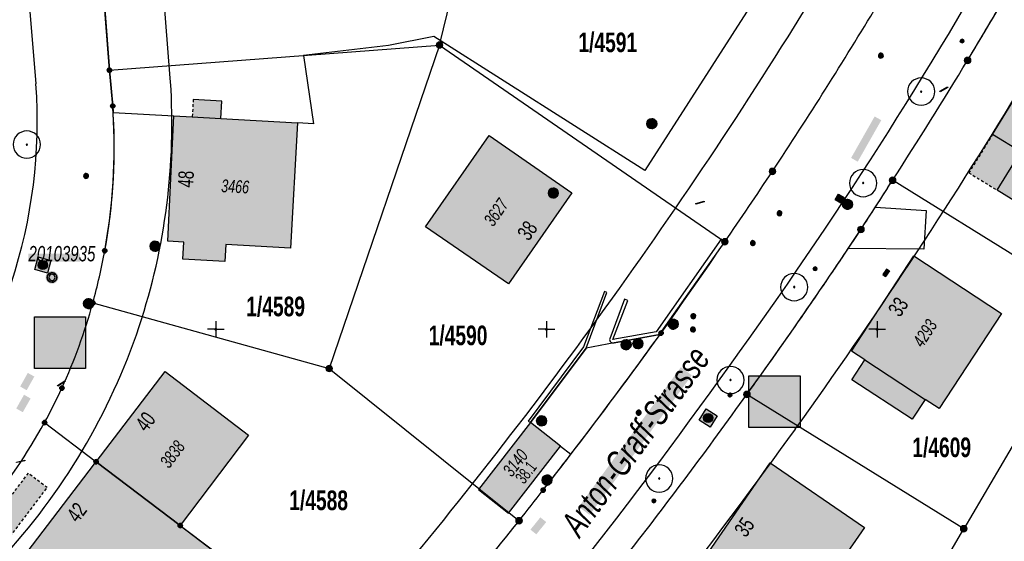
# Model space of a CAD drawing. Header units: metres. Extents: x 2695560 to 2696939, y 1260491 to 1262050.
# Tile 846 of 1005: x 2696061 to 2696136, y 1261609 to 1261648. Entities that reach past the tile are written whole.
import ezdxf

# ---------------------------------------------------------------- set-up
doc = ezdxf.new("R2010")
doc.units = ezdxf.units.M
doc.linetypes.add('AUSGEZOGEN', pattern=[0])
doc.linetypes.add('VERDECKT2_S2', pattern=[0.36, 0.2, -0.16])
for name, color, linetype in [('XR$1$AV_Flächen (EO)', 7, 'AUSGEZOGEN'), ('XR$1$AV_Gebäudeflächen (BB)', 7, 'AUSGEZOGEN'), ('XR$1$AV_Gebäudeflächen (EO)', 7, 'AUSGEZOGEN'), ('XR$1$AV_Gebäudeflächen ut.', 7, 'AUSGEZOGEN'), ('XR$1$AV_Grenzpunkte', 7, 'AUSGEZOGEN'), ('XR$1$AV_Grundstück-Nr.', 7, 'AUSGEZOGEN'), ('XR$1$AV_Haus-Nr.', 7, 'AUSGEZOGEN'), ('XR$1$AV_Koordinatennetzpunkte', 7, 'AUSGEZOGEN'), ('XR$1$AV_Lagefixpunkt-Nr.', 7, 'AUSGEZOGEN'), ('XR$1$AV_Lagefixpunkte', 7, 'AUSGEZOGEN'), ('XR$1$AV_Linien (BB)', 7, 'AUSGEZOGEN'), ('XR$1$AV_Linien (EO)', 7, 'AUSGEZOGEN'), ('XR$1$AV_Strassennamen', 7, 'AUSGEZOGEN'), ('XR$1$AV_Versicherung-Nr.', 7, 'AUSGEZOGEN'), ('XR$1$AW_LK_Einlaufschacht alt', 24, 'AUSGEZOGEN'), ('XR$1$AW_LK_Schachtdeckel', 24, 'AUSGEZOGEN'), ('XR$1$EW_LK_Knoten', 1, 'AUSGEZOGEN'), ('XR$1$GA_LK_Absperrarmatur', 32, 'AUSGEZOGEN'), ('XR$1$GA_LK_Rohrleitungsteil', 32, 'AUSGEZOGEN'), ('XR$1$GR_Baum', 94, 'AUSGEZOGEN'), ('XR$1$Liegenschaftsgrenzen', 7, 'AUSGEZOGEN'), ('XR$1$PFAV', 255, 'AUSGEZOGEN'), ('XR$1$PFAW', 255, 'AUSGEZOGEN'), ('XR$1$PFEW', 255, 'AUSGEZOGEN'), ('XR$1$PFGA', 255, 'AUSGEZOGEN'), ('XR$1$PFWA', 255, 'AUSGEZOGEN'), ('XR$1$RAEW', 8, 'AUSGEZOGEN'), ('XR$1$RP_Abstandslinie', 7, 'AUSGEZOGEN'), ('XR$1$WA_LK_Absperrarmatur', 171, 'AUSGEZOGEN'), ('XR$1$WA_LK_Hydrant', 171, 'AUSGEZOGEN'), ('XR$1$WA_LK_Rohrleitungsteil', 171, 'AUSGEZOGEN')]:
    doc.layers.add(name, color=color, linetype=linetype)
doc.styles.add('ARIAL', font='arial.ttf')

# ---------------------------------------------------------------- blocks, each defined once
blk = doc.blocks.new('COMPLEXOBJECT_283')
at = {"layer": 'XR$1$AV_Linien (BB)', "color": 7, "linetype": 'AUSGEZOGEN', "transparency": 33554687}
for centre, radius, start, end in [((5740.19, 11893.531), 456.142, 322.02357, 322.45288), ((5794.313, 11850.586), 387.053, 321.66818, 322.10468), ((5802.637, 11846.636), 378.08, 319.55113, 321.35534)]:
    blk.add_arc(centre, radius, start, end, dxfattribs=at)
blk = doc.blocks.new('COMPLEXOBJECT_294')
at = {"layer": 'XR$1$AV_Linien (BB)', "color": 7, "linetype": 'AUSGEZOGEN', "transparency": 33554687}
for centre, radius, start, end in [((6024.34, 11638.743), 42.984, 349.54052, 3.54485), ((6024.097, 11638.578), 43.194, 344.45143, 349.81437), ((6024.152, 11638.455), 43.108, 335.47279, 344.58957), ((6023.991, 11638.691), 43.352, 331.41706, 335.27735), ((6024.373, 11638.746), 43.043, 320.40214, 331.10983)]:
    blk.add_arc(centre, radius, start, end, dxfattribs=at)
blk = doc.blocks.new('COMPLEXOBJECT_317')
at = {"layer": 'XR$1$AV_Linien (BB)', "color": 7, "linetype": 'AUSGEZOGEN', "transparency": 33554687}
blk.add_line((6102.35, 11603.252), (6102.46, 11603.39), dxfattribs=at)
for centre, radius, start, end in [((5801.579, 11846.06), 386.515, 324.22101, 326.21046), ((5804.983, 11842.491), 381.668, 322.0851, 324.35686), ((5811.857, 11837.946), 373.452, 321.0918, 321.98722)]:
    blk.add_arc(centre, radius, start, end, dxfattribs=at)
blk = doc.blocks.new('COMPLEXOBJECT_318')
at = {"layer": 'XR$1$AV_Linien (BB)', "color": 7, "linetype": 'AUSGEZOGEN', "transparency": 33554687}
blk.add_line((6122.806, 11631.102), (6123.77, 11632.55), dxfattribs=at)
blk.add_arc((5890.129, 11784.834), 278.888, 326.90428, 327.31628, dxfattribs=at)
blk = doc.blocks.new('COMPLEXOBJECT_319')
at = {"layer": 'XR$1$AV_Linien (BB)', "color": 7, "linetype": 'AUSGEZOGEN', "transparency": 33554687}
for centre, radius, start, end in [((5797.246, 11847.549), 390.946, 328.85174, 329.71045), ((5800.881, 11846.143), 387.108, 327.16954, 328.75151), ((5784.352, 11853.251), 404.862, 327.25053, 327.59247)]:
    blk.add_arc(centre, radius, start, end, dxfattribs=at)
blk = doc.blocks.new('COMPLEXOBJECT_321')
at = {"layer": 'XR$1$AV_Linien (BB)', "color": 7, "linetype": 'AUSGEZOGEN', "transparency": 33554687}
for points in [[(6096.719, 11666.884), (6096.954, 11666.826), (6097.94, 11670.8), (6113.486, 11661.633), (6113.655, 11661.004), (6115.038, 11655.823)], [(6116.623, 11654.26), (6117.954, 11653.408), (6115.802, 11650.048), (6107.446, 11637.001), (6091.483, 11647.129), (6088.054, 11646.443), (6081.628, 11645.7), (6082.398, 11640.537), (6081.177, 11640.611)]]:
    blk.add_lwpolyline(points, dxfattribs=at)
blk.add_arc((6119.54, 11658.803), 5.399, 213.50376, 237.29706, dxfattribs=at)
blk = doc.blocks.new('COMPLEXOBJECT_379')
at = {"layer": 'XR$1$AV_Linien (BB)', "color": 7, "linetype": 'AUSGEZOGEN', "transparency": 33554687}
blk.add_line((6108.583, 11624.613), (6108.66, 11624.72), dxfattribs=at)
for centre, radius, start, end in [((5804.21, 11843.212), 374.748, 326.60356, 328.86924), ((5801.045, 11846.92), 379.434, 325.42912, 326.39911), ((5803.387, 11843.102), 375.343, 324.42133, 325.70617)]:
    blk.add_arc(centre, radius, start, end, dxfattribs=at)
blk = doc.blocks.new('COMPLEXOBJECT_563')
at = {"layer": 'XR$1$AV_Linien (BB)', "color": 7, "linetype": 'AUSGEZOGEN', "transparency": 33554687}
blk.add_lwpolyline([(6059.334, 11668.835), (6060.92, 11649.333), (6061.407, 11643.547)], dxfattribs=at)
for centre, radius, start, end in [((5836.612, 11823.279), 342.446, 323.84843, 330.57121), ((6022.702, 11640.712), 38.809, 319.22971, 4.18855), ((5826.449, 11825.66), 352.08, 317.68782, 324.51126)]:
    blk.add_arc(centre, radius, start, end, dxfattribs=at)
blk = doc.blocks.new('COMPLEXOBJECT_903')
at = {"layer": 'XR$1$AV_Flächen (EO)', "color": 7, "linetype": 'AUSGEZOGEN', "transparency": 33554687}
blk.add_lwpolyline([(6105.11, 11623.99), (6108.554, 11624.608), (6113.48, 11631.62), (6113.21, 11631.81), (6108.297, 11624.816), (6105.021, 11624.228), (6106.141, 11627.179), (6105.907, 11627.268), (6104.776, 11624.287)], dxfattribs=at)
blk.add_arc((6105.027, 11624.232), 0.256, 167.72381, 288.98782, dxfattribs=at)
blk = doc.blocks.new('COMPLEXOBJECT_1173')
at = {"layer": 'XR$1$Liegenschaftsgrenzen', "color": 7, "linetype": 'AUSGEZOGEN', "transparency": 33554687}
for centre, radius, start, end in [((5804.983, 11842.491), 381.668, 322.0851, 324.35686), ((5811.857, 11837.946), 373.452, 321.0918, 321.98722)]:
    blk.add_arc(centre, radius, start, end, dxfattribs=at)
blk = doc.blocks.new('COMPLEXOBJECT_1184')
at = {"layer": 'XR$1$Liegenschaftsgrenzen', "color": 7, "linetype": 'AUSGEZOGEN', "transparency": 33554687}
for centre, radius, start, end in [((5800.787, 11845.662), 386.94, 328.81954, 330.05427), ((5800.881, 11846.143), 387.108, 327.16954, 328.75151)]:
    blk.add_arc(centre, radius, start, end, dxfattribs=at)
blk = doc.blocks.new('COMPLEXOBJECT_1185')
at = {"layer": 'XR$1$Liegenschaftsgrenzen', "color": 7, "linetype": 'AUSGEZOGEN', "transparency": 33554687}
for centre, radius, start, end in [((5802.135, 11841.82), 383.723, 326.95024, 327.61045), ((5802.864, 11845.165), 384.949, 324.21725, 326.47371)]:
    blk.add_arc(centre, radius, start, end, dxfattribs=at)
blk = doc.blocks.new('COMPLEXOBJECT_1337')
at = {"layer": 'XR$1$Liegenschaftsgrenzen', "color": 7, "linetype": 'AUSGEZOGEN', "transparency": 33554687}
blk.add_line((6054.66, 11608.1), (6057.54, 11611.31), dxfattribs=at)
blk.add_arc((6024.373, 11638.746), 43.043, 320.40214, 331.10983, dxfattribs=at)
blk = doc.blocks.new('COMPLEXOBJECT_1347')
at = {"layer": 'XR$1$Liegenschaftsgrenzen', "color": 7, "linetype": 'AUSGEZOGEN', "transparency": 33554687}
for centre, radius, start, end in [((6024.152, 11638.455), 43.108, 335.47279, 344.58957), ((6023.991, 11638.691), 43.352, 331.41706, 335.27735)]:
    blk.add_arc(centre, radius, start, end, dxfattribs=at)
blk = doc.blocks.new('COMPLEXOBJECT_1348')
at = {"layer": 'XR$1$Liegenschaftsgrenzen', "color": 7, "linetype": 'AUSGEZOGEN', "transparency": 33554687}
for centre, radius, start, end in [((5802.637, 11846.636), 378.08, 319.55113, 321.35534), ((5797.263, 11851.389), 385.252, 318.94864, 319.53179)]:
    blk.add_arc(centre, radius, start, end, dxfattribs=at)
blk = doc.blocks.new('COMPLEXOBJECT_1349')
at = {"layer": 'XR$1$Liegenschaftsgrenzen', "color": 7, "linetype": 'AUSGEZOGEN', "transparency": 33554687}
blk.add_line((6067.21, 11641.88), (6066.96, 11644.59), dxfattribs=at)
for centre, radius, start, end in [((6024.34, 11638.745), 42.985, 349.5388, 4.18276), ((6024.097, 11638.578), 43.194, 344.45143, 349.81437)]:
    blk.add_arc(centre, radius, start, end, dxfattribs=at)
blk = doc.blocks.new('COMPLEXOBJECT_1350')
at = {"layer": 'XR$1$Liegenschaftsgrenzen', "color": 7, "linetype": 'AUSGEZOGEN', "transparency": 33554687}
for centre, radius, start, end in [((5803.387, 11843.102), 375.343, 324.42133, 325.70617), ((5805.025, 11843.359), 374.163, 321.97048, 324.2434), ((5794.313, 11850.586), 387.053, 321.66818, 322.10468)]:
    blk.add_arc(centre, radius, start, end, dxfattribs=at)
blk = doc.blocks.new('COMPLEXOBJECT_1351')
at = {"layer": 'XR$1$Liegenschaftsgrenzen', "color": 7, "linetype": 'AUSGEZOGEN', "transparency": 33554687}
for centre, radius, start, end in [((5807.713, 11845.274), 372.832, 328.31969, 329.0321), ((5804.21, 11843.212), 374.748, 326.60356, 328.86924), ((5801.045, 11846.92), 379.434, 325.42912, 326.39911)]:
    blk.add_arc(centre, radius, start, end, dxfattribs=at)
blk = doc.blocks.new('BWAV1')
at = {"layer": 'XR$1$PFAV', "transparency": 33554687}
blk.add_hatch(color=7, dxfattribs=at).paths.add_polyline_path([(0.67, 0), (0.66, 0.13), (0.62, 0.26), (0.55, 0.38), (0.46, 0.49), (0.35, 0.57), (0.23, 0.63), (0.1, 0.66), (-0.03, 0.67), (-0.17, 0.65), (-0.3, 0.6), (-0.41, 0.53), (-0.51, 0.44), (-0.59, 0.33), (-0.64, 0.2), (-0.67, 0.07), (-0.67, -0.07), (-0.64, -0.2), (-0.59, -0.33), (-0.51, -0.44), (-0.41, -0.53), (-0.3, -0.6), (-0.17, -0.65), (-0.03, -0.67), (0.1, -0.66), (0.23, -0.63), (0.35, -0.57), (0.46, -0.49), (0.55, -0.38), (0.62, -0.26), (0.66, -0.13)])
at = {"color": 7, "transparency": 33554687}
for radius, start, end in [(0.5, 91.1948, 268.8052), (0.326, 91.1948, 268.8052), (0.5, 268.8052, 91.1948), (0.326, 268.8052, 91.1948)]:
    blk.add_arc((0, 0), radius, start, end, dxfattribs=at)
at = {"layer": 'XR$1$PFAV', "transparency": 33554687}
blk.add_circle((0, 0), 0.5, dxfattribs=at)
blk = doc.blocks.new('BAV15')
at = {"layer": 'XR$1$PFAV', "transparency": 33554687}
blk.add_hatch(color=7, dxfattribs=at).paths.add_polyline_path([(0.5, 0), (0.49, 0.1), (0.46, 0.2), (0.41, 0.29), (0.34, 0.36), (0.26, 0.42), (0.17, 0.47), (0.08, 0.49), (-0.03, 0.5), (-0.13, 0.48), (-0.22, 0.45), (-0.31, 0.4), (-0.38, 0.33), (-0.44, 0.24), (-0.48, 0.15), (-0.5, 0.05), (-0.5, -0.05), (-0.48, -0.15), (-0.44, -0.24), (-0.38, -0.33), (-0.31, -0.4), (-0.22, -0.45), (-0.13, -0.48), (-0.03, -0.5), (0.08, -0.49), (0.17, -0.47), (0.26, -0.42), (0.34, -0.36), (0.41, -0.29), (0.46, -0.2), (0.49, -0.1)])
at = {"color": 7, "transparency": 33554687}
for start, end in [(90, 270), (270, 90)]:
    blk.add_arc((0, 0), 0.5, start, end, dxfattribs=at)
at = {"layer": 'XR$1$PFAV', "transparency": 33554687}
blk.add_circle((0, 0), 0.5, dxfattribs=at)
blk = doc.blocks.new('BAV2041')
at = {"color": 7, "transparency": 33554687}
for p, q in [((-0.05, 0), (-0.5, 0)), ((0, 0.5), (0, 0.05)), ((0.05, 0), (0.5, 0)), ((0, -0.05), (0, -0.5))]:
    blk.add_line(p, q, dxfattribs=at)
blk.add_circle((0, 0), 0.05, dxfattribs=at)
for start, end in [(90, 270), (270, 90)]:
    blk.add_arc((0, 0), 0.05, start, end, dxfattribs=at)
blk = doc.blocks.new('COMPLEXOBJECT_1447')
at = {"layer": 'XR$1$RP_Abstandslinie', "color": 7, "linetype": 'AUSGEZOGEN', "transparency": 33554687}
blk.add_lwpolyline([(6071.54, 11644.3), (6068.15, 11687.65), (6064.8, 11730.52)], dxfattribs=at)
for centre, radius, start, end in [((5802.947, 11844.541), 372.016, 324.28017, 328.79516), ((6023.171, 11640.512), 48.517, 342.37247, 4.47776), ((5803.121, 11843.748), 371.412, 319.83485, 324.36382), ((6023.2, 11640.617), 48.521, 317.80916, 342.24429)]:
    blk.add_arc(centre, radius, start, end, dxfattribs=at)
blk = doc.blocks.new('COMPLEXOBJECT_1448')
at = {"layer": 'XR$1$RP_Abstandslinie', "color": 7, "linetype": 'AUSGEZOGEN', "transparency": 33554687}
for centre, radius, start, end in [((5803.545, 11844.044), 388.243, 324.29479, 328.8131), ((5802.837, 11843.939), 388.757, 319.85541, 324.36836)]:
    blk.add_arc(centre, radius, start, end, dxfattribs=at)
blk = doc.blocks.new('WBGR1')
at = {"color": 94, "transparency": 33554687}
for radius, start, end in [(1, 90, 270), (1, 270, 90), (0.05, 90, 270), (0.05, 270, 90)]:
    blk.add_arc((0, 0), radius, start, end, dxfattribs=at)
blk = doc.blocks.new('BAW2089')
at = {"layer": 'XR$1$PFAW', "transparency": 33554687}
blk.add_hatch(color=7, dxfattribs=at).paths.add_polyline_path([(-0.5, 0.5), (-0.5, -0.5), (0.5, -0.5), (0.5, 0.5)])
at = {"transparency": 33554687}
blk.add_lwpolyline([(-0.5, 0.5), (0.5, 0.5), (0.5, -0.5), (-0.5, -0.5), (-0.5, 0.5)], close=True, dxfattribs=at)
at = {"layer": 'XR$1$PFAW', "transparency": 33554687}
blk.add_lwpolyline([(-0.5, 0.5), (0.5, 0.5), (0.5, -0.5), (-0.5, -0.5), (-0.5, 0.5)], close=True, dxfattribs=at)
blk = doc.blocks.new('BAW2087')
at = {"lineweight": 25, "true_color": 0x000000, "transparency": 33554687}
h = blk.add_hatch(color=18, dxfattribs=at)
h.paths.add_polyline_path([(-0.5, 0.5), (-0.5, -0.5), (0.5, -0.5), (0.5, 0.5)])
h.paths.add_polyline_path([(0.337, -0.069), (0.316, -0.136), (0.282, -0.196), (0.237, -0.249), (0.182, -0.292), (0.119, -0.322), (0.052, -0.34), (-0.017, -0.343), (-0.086, -0.333), (-0.151, -0.309), (-0.21, -0.272), (-0.261, -0.224), (-0.301, -0.167), (-0.328, -0.103), (-0.342, -0.035), (-0.342, 0.035), (-0.328, 0.103), (-0.301, 0.167), (-0.261, 0.224), (-0.21, 0.272), (-0.151, 0.309), (-0.086, 0.333), (-0.017, 0.343), (0.052, 0.34), (0.119, 0.322), (0.182, 0.292), (0.237, 0.249), (0.282, 0.196), (0.316, 0.136), (0.337, 0.069), (0.344, 0)], flags=16)
at = {"layer": 'XR$1$PFAW', "lineweight": 25, "transparency": 33554687}
blk.add_hatch(color=7, dxfattribs=at).paths.add_polyline_path([(0.344, 0), (0.337, 0.069), (0.316, 0.136), (0.282, 0.196), (0.237, 0.249), (0.182, 0.292), (0.119, 0.322), (0.052, 0.34), (-0.017, 0.343), (-0.086, 0.333), (-0.151, 0.309), (-0.21, 0.272), (-0.261, 0.224), (-0.301, 0.167), (-0.328, 0.103), (-0.342, 0.035), (-0.342, -0.035), (-0.328, -0.103), (-0.301, -0.167), (-0.261, -0.224), (-0.21, -0.272), (-0.151, -0.309), (-0.086, -0.333), (-0.017, -0.343), (0.052, -0.34), (0.119, -0.322), (0.182, -0.292), (0.237, -0.249), (0.282, -0.196), (0.316, -0.136), (0.337, -0.069)])
at = {"lineweight": 25, "transparency": 33554687}
for p, q in [((-0.5, 0.5, 0.993), (0.5, 0.5, 0.993)), ((-0.5, -0.5, 0.993), (-0.5, 0.5, 0.993)), ((0.5, 0.5, 0.993), (0.5, -0.5, 0.993)), ((0.5, -0.5, 0.993), (-0.5, -0.5, 0.993))]:
    blk.add_line(p, q, dxfattribs=at)
blk.add_circle((0, 0), 0.344, dxfattribs=at)
at = {"layer": 'XR$1$PFAW', "lineweight": 25, "transparency": 33554687}
blk.add_line((-0.5, 0.5), (0.5, 0.5), dxfattribs=at)
at = {"layer": 'XR$1$PFAW', "color": 31, "lineweight": 25, "transparency": 33554687}
for p, q in [((-0.5, -0.5), (-0.5, 0.5)), ((0.5, 0.5), (0.5, -0.5)), ((0.5, -0.5), (-0.5, -0.5))]:
    blk.add_line(p, q, dxfattribs=at)
at = {"layer": 'XR$1$PFAW', "lineweight": 25, "transparency": 33554687}
blk.add_circle((0, 0), 0.344, dxfattribs=at)
blk = doc.blocks.new('BAW2082')
at = {"layer": 'XR$1$PFAW', "transparency": 33554687}
blk.add_hatch(color=7, dxfattribs=at).paths.add_polyline_path([(0.509, -0.003), (0.499, 0.098), (0.469, 0.194), (0.42, 0.283), (0.354, 0.359), (0.274, 0.421), (0.183, 0.466), (0.085, 0.491), (-0.016, 0.496), (-0.116, 0.481), (-0.211, 0.446), (-0.297, 0.392), (-0.37, 0.323), (-0.428, 0.24), (-0.468, 0.147), (-0.488, 0.047), (-0.488, -0.054), (-0.468, -0.153), (-0.428, -0.246), (-0.37, -0.329), (-0.297, -0.398), (-0.211, -0.452), (-0.116, -0.487), (-0.016, -0.502), (0.085, -0.497), (0.183, -0.472), (0.274, -0.427), (0.354, -0.366), (0.42, -0.289), (0.469, -0.2), (0.499, -0.104)])
at = {"transparency": 33554687}
for start, end in [(91.19481, 268.80519), (268.80519, 91.19481)]:
    blk.add_arc((0.01, 0), 0.5, start, end, dxfattribs=at)
at = {"layer": 'XR$1$PFAW', "transparency": 33554687}
blk.add_circle((0.009, -0.003), 0.5, dxfattribs=at)
blk = doc.blocks.new('BWA2013')
at = {"true_color": 0x000000, "transparency": 33554687}
blk.add_hatch(color=18, dxfattribs=at).paths.add_polyline_path([(-0.29, -0.41), (0.35, 0.36), (0.29, 0.41), (-0.35, -0.36)])
at = {"transparency": 33554687}
blk.add_lwpolyline([(-0.29, -0.41), (-0.35, -0.36), (0.29, 0.41), (0.35, 0.36), (-0.29, -0.41)], close=True, dxfattribs=at)
blk = doc.blocks.new('BWA2009')
at = {"true_color": 0x000000, "transparency": 33554687}
blk.add_hatch(color=18, dxfattribs=at).paths.add_polyline_path([(0.333, 0), (0.327, 0.067), (0.306, 0.131), (0.274, 0.19), (0.23, 0.242), (0.176, 0.283), (0.116, 0.313), (0.05, 0.329), (-0.017, 0.333), (-0.084, 0.323), (-0.147, 0.299), (-0.204, 0.264), (-0.253, 0.217), (-0.291, 0.162), (-0.318, 0.1), (-0.332, 0.034), (-0.332, -0.034), (-0.318, -0.1), (-0.291, -0.162), (-0.253, -0.217), (-0.204, -0.264), (-0.147, -0.299), (-0.084, -0.323), (-0.017, -0.333), (0.05, -0.329), (0.116, -0.313), (0.176, -0.283), (0.23, -0.242), (0.274, -0.19), (0.306, -0.131), (0.327, -0.067)])
at = {"layer": 'XR$1$PFWA', "transparency": 33554687}
blk.add_hatch(color=7, dxfattribs=at).paths.add_polyline_path([(0.5, 0), (0.49, 0.101), (0.459, 0.197), (0.41, 0.286), (0.344, 0.362), (0.264, 0.424), (0.174, 0.469), (0.076, 0.494), (-0.025, 0.499), (-0.125, 0.484), (-0.22, 0.449), (-0.306, 0.395), (-0.379, 0.326), (-0.437, 0.243), (-0.477, 0.15), (-0.497, 0.051), (-0.497, -0.051), (-0.477, -0.15), (-0.437, -0.243), (-0.379, -0.326), (-0.306, -0.395), (-0.22, -0.449), (-0.125, -0.484), (-0.025, -0.499), (0.076, -0.494), (0.174, -0.469), (0.264, -0.424), (0.344, -0.362), (0.41, -0.286), (0.459, -0.197), (0.49, -0.101)])
at = {"transparency": 33554687}
blk.add_circle((0, 0), 0.333, dxfattribs=at)
for start, end in [(90, 180), (180, 270), (0, 90), (270, 0)]:
    blk.add_arc((0, 0), 0.5, start, end, dxfattribs=at)
at = {"layer": 'XR$1$PFWA', "transparency": 33554687}
blk.add_circle((0, 0), 0.5, dxfattribs=at)
blk = doc.blocks.new('BWA965')
at = {"layer": 'XR$1$PFWA', "transparency": 33554687}
blk.add_hatch(color=7, dxfattribs=at).paths.add_polyline_path([(0, 0.5), (-0.05, 0.5), (-0.1, 0.49), (-0.15, 0.48), (-0.2, 0.46), (-0.24, 0.44), (-0.29, 0.41), (-0.33, 0.38), (-0.36, 0.34), (-0.4, 0.31), (-0.42, 0.26), (-0.45, 0.22), (-0.47, 0.17), (-0.48, 0.13), (-0.49, 0.08), (-0.5, 0.03), (-0.5, -0.03), (-0.49, -0.08), (-0.48, -0.13), (-0.47, -0.17), (-0.45, -0.22), (-0.42, -0.26), (-0.4, -0.31), (-0.36, -0.34), (-0.33, -0.38), (-0.29, -0.41), (-0.24, -0.44), (-0.2, -0.46), (-0.15, -0.48), (-0.1, -0.49), (-0.05, -0.5), (0, -0.5), (0.05, -0.5), (0.1, -0.49), (0.15, -0.48), (0.2, -0.46), (0.24, -0.44), (0.29, -0.41), (0.33, -0.38), (0.36, -0.34), (0.4, -0.31), (0.42, -0.26), (0.45, -0.22), (0.47, -0.17), (0.48, -0.13), (0.49, -0.08), (0.5, -0.03), (0.5, 0.03), (0.49, 0.08), (0.48, 0.13), (0.47, 0.17), (0.45, 0.22), (0.42, 0.26), (0.4, 0.31), (0.36, 0.34), (0.33, 0.38), (0.29, 0.41), (0.24, 0.44), (0.2, 0.46), (0.15, 0.48), (0.1, 0.49), (0.05, 0.5)])
at = {"transparency": 33554687}
blk.add_line((0, 0.5), (0, -0.5), dxfattribs=at)
for start, end in [(90, 270), (270, 90)]:
    blk.add_arc((0, 0), 0.5, start, end, dxfattribs=at)
blk = doc.blocks.new('BGA2013')
at = {"transparency": 33554687}
blk.add_hatch(color=36, dxfattribs=at).paths.add_polyline_path([(-0.29, -0.41), (0.35, 0.36), (0.29, 0.41), (-0.35, -0.36)])
at = {"color": 32, "transparency": 33554687}
blk.add_lwpolyline([(-0.29, -0.41), (-0.35, -0.36), (0.29, 0.41), (0.35, 0.36), (-0.29, -0.41)], close=True, dxfattribs=at)
blk = doc.blocks.new('BGA996')
at = {"layer": 'XR$1$PFGA', "transparency": 33554687}
blk.add_hatch(color=7, dxfattribs=at).paths.add_polyline_path([(-0.25, -0.5), (0.25, -0.5), (0.25, 0.5), (-0.25, 0.5)])
at = {"color": 32, "transparency": 33554687}
for p, q in [((-0.25, 0.5), (-0.25, -0.5)), ((0.25, 0.5), (0.25, -0.5))]:
    blk.add_line(p, q, dxfattribs=at)
at = {"layer": 'XR$1$PFGA', "transparency": 33554687}
blk.add_lwpolyline([(-0.25, -0.5), (0.25, -0.5), (0.25, 0.5), (-0.25, 0.5), (-0.25, -0.5)], close=True, dxfattribs=at)
blk = doc.blocks.new('BGA2012')
at = {"layer": 'XR$1$PFGA', "transparency": 33554687}
blk.add_hatch(color=7, dxfattribs=at).paths.add_polyline_path([(0.35, -0.35), (0.42, -0.28), (0.46, -0.19), (0.49, -0.09), (0.5, 0.01), (0.49, 0.11), (0.45, 0.21), (0.4, 0.3), (0.34, 0.37), (0.25, 0.43), (0.16, 0.47), (0.06, 0.5), (-0.04, 0.5), (-0.14, 0.48), (-0.23, 0.44), (-0.32, 0.39), (-0.39, 0.32), (-0.44, 0.23), (-0.48, 0.14), (-0.5, 0.04), (-0.5, -0.06), (-0.47, -0.16), (-0.43, -0.25), (-0.37, -0.34), (-0.3, -0.4), (-0.21, -0.45), (-0.11, -0.49), (-0.01, -0.5), (0.09, -0.49), (0.19, -0.46), (0.28, -0.42)])
at = {"color": 32, "transparency": 33554687}
blk.add_line((0.35, 0.35), (-0.35, -0.35), dxfattribs=at)
for start, end in [(45, 225), (225, 45)]:
    blk.add_arc((0, 0), 0.5, start, end, dxfattribs=at)
blk = doc.blocks.new('BEWLP2549_S')
at = {"layer": 'XR$1$PFEW', "transparency": 33554687}
blk.add_hatch(color=7, dxfattribs=at).paths.add_polyline_path([(0.5, 0), (0.49, 0.101), (0.459, 0.197), (0.41, 0.286), (0.344, 0.362), (0.264, 0.424), (0.174, 0.469), (0.076, 0.494), (-0.025, 0.499), (-0.125, 0.484), (-0.22, 0.449), (-0.306, 0.395), (-0.379, 0.326), (-0.437, 0.243), (-0.477, 0.15), (-0.497, 0.051), (-0.497, -0.051), (-0.477, -0.15), (-0.437, -0.243), (-0.379, -0.326), (-0.306, -0.395), (-0.22, -0.449), (-0.125, -0.484), (-0.025, -0.499), (0.076, -0.494), (0.174, -0.469), (0.264, -0.424), (0.344, -0.362), (0.41, -0.286), (0.459, -0.197), (0.49, -0.101)])
at = {"color": 1, "transparency": 33554687}
for p, q in [((0.354, -0.354), (-0.354, 0.354)), ((-0.354, -0.354), (0.354, 0.354))]:
    blk.add_line(p, q, dxfattribs=at)
for start, end in [(91.38095, 268.61905), (268.61905, 91.38095)]:
    blk.add_arc((0, 0), 0.5, start, end, dxfattribs=at)
at = {"layer": 'XR$1$PFEW', "transparency": 33554687}
blk.add_circle((0, 0), 0.5, dxfattribs=at)
blk = doc.blocks.new('BEW957')
at = {"layer": 'XR$1$RAEW', "transparency": 33554687}
blk.add_hatch(color=1, dxfattribs=at).paths.add_polyline_path([(-0.5, 0), (-0.5, -0.05), (-0.49, -0.1), (-0.48, -0.15), (-0.46, -0.2), (-0.44, -0.24), (-0.41, -0.29), (-0.38, -0.33), (-0.34, -0.36), (-0.31, -0.4), (-0.26, -0.42), (-0.22, -0.45), (-0.17, -0.47), (-0.13, -0.48), (-0.08, -0.49), (-0.03, -0.5), (0.03, -0.5), (0.08, -0.49), (0.13, -0.48), (0.17, -0.47), (0.22, -0.45), (0.26, -0.42), (0.31, -0.4), (0.34, -0.36), (0.38, -0.33), (0.41, -0.29), (0.44, -0.24), (0.46, -0.2), (0.48, -0.15), (0.49, -0.1), (0.5, -0.05), (0.5, 0), (0.5, 0.05), (0.49, 0.1), (0.48, 0.15), (0.46, 0.2), (0.44, 0.24), (0.41, 0.29), (0.38, 0.33), (0.34, 0.36), (0.31, 0.4), (0.26, 0.42), (0.22, 0.45), (0.17, 0.47), (0.13, 0.48), (0.08, 0.49), (0.03, 0.5), (-0.03, 0.5), (-0.08, 0.49), (-0.13, 0.48), (-0.17, 0.47), (-0.22, 0.45), (-0.26, 0.42), (-0.31, 0.4), (-0.34, 0.36), (-0.38, 0.33), (-0.41, 0.29), (-0.44, 0.24), (-0.46, 0.2), (-0.48, 0.15), (-0.49, 0.1), (-0.5, 0.05)])
at = {"color": 1, "transparency": 33554687}
for start, end in [(90, 180), (180, 270), (0, 90), (270, 0)]:
    blk.add_arc((0, 0), 0.5, start, end, dxfattribs=at)
at = {"layer": 'XR$1$RAEW', "color": 1, "transparency": 33554687}
blk.add_circle((0, 0), 0.5, dxfattribs=at)

msp = doc.modelspace()

# ---------------------------------------------------------------- hatches: boundary and pattern name
at = {"transparency": 33554687}
for points in [[(2696123.995, 1261637.766), (2696124.496, 1261637.481), (2696126.277, 1261640.616), (2696125.776, 1261640.901)], [(2696061.814, 1261630.535), (2696061.814, 1261629.932), (2696065.715, 1261629.932), (2696065.715, 1261630.535)], [(2696062.279, 1261625.747), (2696062.279, 1261621.846), (2696066.128, 1261621.846), (2696066.128, 1261625.747)], [(2696103.41, 1261611.388), (2696104.24, 1261610.782), (2696111.956, 1261621.34), (2696111.126, 1261621.946)], [(2696061.185, 1261620.484), (2696061.679, 1261620.207), (2696062.257, 1261621.24), (2696061.763, 1261621.517)], [(2696116.274, 1261621.288), (2696116.274, 1261617.386), (2696120.137, 1261617.386), (2696120.137, 1261621.288)], [(2696060.889, 1261618.828), (2696061.385, 1261618.546), (2696061.975, 1261619.582), (2696061.479, 1261619.864)], [(2696099.758, 1261609.67), (2696100.202, 1261609.313), (2696100.95, 1261610.242), (2696100.506, 1261610.599)]]:
    msp.add_hatch(color=7, dxfattribs=at).paths.add_polyline_path(points)
at = {"layer": 'XR$1$AV_Gebäudeflächen (BB)', "true_color": 0xd2d2d2, "transparency": 33554687}
for points in [[(2696144.285, 1261647.842), (2696142.46, 1261644.843), (2696141.578, 1261645.379), (2696141.368, 1261645.507), (2696139.201, 1261646.868), (2696134.688, 1261639.539), (2696136.819, 1261638.227), (2696135.033, 1261635.328), (2696138.868, 1261632.966), (2696140.669, 1261635.891), (2696145.167, 1261643.196), (2696147.659, 1261641.66), (2696149.491, 1261644.633)], [(2696082.147, 1261640.421), (2696076.352, 1261640.751), (2696074.196, 1261640.873), (2696072.798, 1261640.953), (2696072.338, 1261631.476), (2696073.563, 1261631.406), (2696073.489, 1261630.107), (2696076.665, 1261629.926), (2696076.739, 1261631.223), (2696081.608, 1261630.946)], [(2696091.826, 1261632.57), (2696098.09, 1261628.243), (2696102.874, 1261635.117), (2696096.626, 1261639.466)], [(2696130.656, 1261618.82), (2696135.364, 1261626.004), (2696128.726, 1261630.366), (2696124.022, 1261623.165), (2696125.03, 1261622.506), (2696124.043, 1261620.995), (2696128.61, 1261618.019), (2696129.591, 1261619.517)], [(2696066.925, 1261614.8), (2696073.29, 1261609.975), (2696078.451, 1261616.821), (2696072.143, 1261621.627)], [(2696073.29, 1261609.975), (2696066.925, 1261614.8), (2696066.804, 1261614.641), (2696061.726, 1261607.955), (2696062.556, 1261607.327), (2696061.736, 1261606.243), (2696063.625, 1261604.814), (2696064.446, 1261605.898), (2696066.815, 1261604.107), (2696063.829, 1261600.159), (2696069.169, 1261595.171), (2696072.097, 1261598.248), (2696073.276, 1261597.353), (2696077.006, 1261602.266), (2696073.351, 1261605.026), (2696075.732, 1261608.153)], [(2696121.264, 1261604.401), (2696125.003, 1261609.825), (2696117.876, 1261614.721), (2696111.39, 1261605.308), (2696120.977, 1261598.699), (2696123.765, 1261602.677)]]:
    msp.add_hatch(color=254, dxfattribs=at).paths.add_polyline_path(points)
at = {"layer": 'XR$1$AV_Gebäudeflächen (EO)', "true_color": 0xebebeb, "transparency": 33554687}
for points in [[(2696074.196, 1261640.873), (2696076.352, 1261640.751), (2696076.427, 1261642.059), (2696074.27, 1261642.181)], [(2696132.903, 1261636.639), (2696135.033, 1261635.328), (2696136.819, 1261638.227), (2696134.688, 1261639.539)], [(2696059.576, 1261608.018), (2696063.228, 1261612.842), (2696061.786, 1261613.937), (2696058.127, 1261609.119)]]:
    msp.add_hatch(color=7, dxfattribs=at).paths.add_polyline_path(points)
at = {"layer": 'XR$1$AV_Gebäudeflächen ut.', "true_color": 0xf5f5f5, "transparency": 33554687}
msp.add_hatch(color=7, dxfattribs=at).paths.add_polyline_path([(2696095.82, 1261612.692), (2696098.108, 1261610.917), (2696102.032, 1261615.974), (2696099.752, 1261617.76)])

# ---------------------------------------------------------------- linework, layer by layer
at = {"color": 24, "lineweight": -3, "transparency": 33554687}
for points in [[(2696062.279, 1261625.747), (2696066.128, 1261625.747), (2696066.128, 1261621.846), (2696062.279, 1261621.846), (2696062.279, 1261625.747)], [(2696116.274, 1261621.288), (2696120.137, 1261621.288), (2696120.137, 1261617.386), (2696116.274, 1261617.386), (2696116.274, 1261621.288)]]:
    msp.add_lwpolyline(points, close=True, dxfattribs=at)
at = {"layer": 'XR$1$AV_Flächen (EO)', "color": 7, "linetype": 'VERDECKT2_S2', "transparency": 33554687}
for p, q in [((2696074.27, 1261642.181), (2696074.196, 1261640.873)), ((2696134.688, 1261639.539), (2696132.903, 1261636.639)), ((2696132.903, 1261636.639), (2696135.033, 1261635.328))]:
    msp.add_line(p, q, dxfattribs=at)
at = {"layer": 'XR$1$AV_Flächen (EO)', "color": 7, "linetype": 'AUSGEZOGEN', "transparency": 33554687}
msp.add_line((2696099.752, 1261617.76), (2696095.82, 1261612.692), dxfattribs=at)
for points in [[(2696074.196, 1261640.873), (2696076.352, 1261640.751), (2696076.427, 1261642.059), (2696074.27, 1261642.181)], [(2696135.033, 1261635.328), (2696136.819, 1261638.227), (2696134.688, 1261639.539)], [(2696095.82, 1261612.692), (2696098.108, 1261610.917), (2696102.032, 1261615.974), (2696099.752, 1261617.76)]]:
    msp.add_lwpolyline(points, dxfattribs=at)
msp.add_lwpolyline([(2696105.344, 1261627.672), (2696103.78, 1261623.479), (2696099.592, 1261617.88), (2696099.752, 1261617.76), (2696103.957, 1261623.382), (2696105.531, 1261627.602), (2696105.344, 1261627.672)], close=True, dxfattribs=at)
at = {"layer": 'XR$1$AV_Flächen (EO)', "color": 7, "linetype": 'VERDECKT2_S2', "transparency": 33554687}
msp.add_lwpolyline([(2696059.576, 1261608.018), (2696063.228, 1261612.842), (2696061.786, 1261613.937), (2696058.127, 1261609.119), (2696059.576, 1261608.018)], close=True, dxfattribs=at)
at = {"layer": 'XR$1$AV_Linien (BB)', "color": 7, "linetype": 'AUSGEZOGEN', "transparency": 33554687}
for p, q in [((2696068.212, 1261641.211), (2696072.798, 1261640.953)), ((2696073.29, 1261609.975), (2696066.925, 1261614.8))]:
    msp.add_line(p, q, dxfattribs=at)
for points in [[(2696064.792, 1261685.295), (2696066.13, 1261668.13), (2696067.93, 1261644.4), (2696068.18, 1261641.69), (2696068.212, 1261641.211)], [(2696140.669, 1261635.891), (2696138.868, 1261632.966), (2696135.033, 1261635.328), (2696136.819, 1261638.227), (2696134.688, 1261639.539), (2696139.201, 1261646.868), (2696141.368, 1261645.507), (2696141.578, 1261645.379)], [(2696082.147, 1261640.421), (2696081.608, 1261630.946), (2696076.739, 1261631.223), (2696076.665, 1261629.926), (2696073.489, 1261630.107), (2696073.563, 1261631.406), (2696072.338, 1261631.476), (2696072.798, 1261640.953)], [(2696072.798, 1261640.953), (2696074.196, 1261640.873), (2696076.352, 1261640.751), (2696082.147, 1261640.421)], [(2696125.829, 1261634.044), (2696129.666, 1261633.801), (2696129.482, 1261630.879), (2696123.776, 1261630.912)], [(2696109.553, 1261624.423), (2696106.08, 1261623.8), (2696103.957, 1261623.382), (2696099.752, 1261617.76), (2696095.82, 1261612.692), (2696098.108, 1261610.917), (2696102.032, 1261615.974), (2696102.813, 1261615.362)], [(2696066.925, 1261614.8), (2696072.143, 1261621.627), (2696078.451, 1261616.821), (2696073.29, 1261609.975)], [(2696073.29, 1261609.975), (2696075.732, 1261608.153), (2696073.351, 1261605.026), (2696077.006, 1261602.266), (2696073.276, 1261597.353), (2696072.097, 1261598.248), (2696069.169, 1261595.171), (2696063.829, 1261600.159), (2696066.815, 1261604.107), (2696064.446, 1261605.898), (2696063.625, 1261604.814), (2696061.736, 1261606.243), (2696062.556, 1261607.327), (2696061.726, 1261607.955), (2696066.804, 1261614.641), (2696066.925, 1261614.8)]]:
    msp.add_lwpolyline(points, dxfattribs=at)
for points in [[(2696091.826, 1261632.57), (2696096.626, 1261639.466), (2696102.874, 1261635.117), (2696098.09, 1261628.243), (2696091.826, 1261632.57)], [(2696130.656, 1261618.82), (2696129.591, 1261619.517), (2696128.61, 1261618.019), (2696124.043, 1261620.995), (2696125.03, 1261622.506), (2696124.022, 1261623.165), (2696128.726, 1261630.366), (2696135.364, 1261626.004), (2696130.656, 1261618.82)], [(2696121.264, 1261604.401), (2696123.765, 1261602.677), (2696120.977, 1261598.699), (2696111.39, 1261605.308), (2696117.876, 1261614.721), (2696125.003, 1261609.825), (2696121.264, 1261604.401)]]:
    msp.add_lwpolyline(points, close=True, dxfattribs=at)
msp.add_arc((2695805.242, 1261843.746), 375.11, 322.49389, 324.21888, dxfattribs=at)
at = {"layer": 'XR$1$AV_Linien (EO)', "color": 7, "linetype": 'AUSGEZOGEN', "transparency": 33554687}
msp.add_line((2696125.03, 1261622.506), (2696129.591, 1261619.517), dxfattribs=at)
at = {"layer": 'XR$1$Liegenschaftsgrenzen', "color": 7, "linetype": 'AUSGEZOGEN', "transparency": 33554687}
for p, q in [((2696092.88, 1261646.3), (2696098.91, 1261670.61)), ((2696067.93, 1261644.4), (2696066.13, 1261668.13)), ((2696067.93, 1261644.4), (2696092.88, 1261646.3)), ((2696092.88, 1261646.3), (2696084.547, 1261621.845)), ((2696092.88, 1261646.3), (2696114.45, 1261631.43)), ((2696142.41, 1261626.61), (2696127.13, 1261636.08)), ((2696066.68, 1261626.81), (2696084.547, 1261621.845)), ((2696141.13, 1261624.42), (2696132.51, 1261609.74)), ((2696084.547, 1261621.845), (2696098.9, 1261610.34)), ((2696132.51, 1261609.74), (2696116.12, 1261619.89)), ((2696131.03, 1261607.19), (2696132.51, 1261609.74))]:
    msp.add_line(p, q, dxfattribs=at)
msp.add_lwpolyline([(2696063.03, 1261617.76), (2696066.925, 1261614.8), (2696073.29, 1261609.975), (2696088.76, 1261598.19)], dxfattribs=at)

# ---------------------------------------------------------------- block references
at = {"layer": 'XR$1$AV_Flächen (EO)', "color": 7, "linetype": 'AUSGEZOGEN', "lineweight": -3, "transparency": 33554687}
msp.add_blockref('COMPLEXOBJECT_903', (2690000.97, 1249999.81), dxfattribs=at)
at = {"layer": 'XR$1$AV_Grenzpunkte', "color": 7, "linetype": 'AUSGEZOGEN', "lineweight": -3, "transparency": 33554687}
for p, xscale, yscale in [((2696092.88, 1261646.3), 0.4549999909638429, 0.4549999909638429), ((2696132.8, 1261645.14), 0.4549999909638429, 0.4549999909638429), ((2696067.93, 1261644.4), 0.3249999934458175, 0.3249999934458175), ((2696068.18, 1261641.69), 0.3249999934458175, 0.3249999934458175), ((2696118.05, 1261636.75), 0.4549999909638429, 0.4549999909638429), ((2696127.13, 1261636.08), 0.4549999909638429, 0.4549999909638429), ((2696124.74, 1261632.36), 0.4549999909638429, 0.4549999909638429), ((2696114.45, 1261631.43), 0.4549999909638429, 0.4549999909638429), ((2696067.58, 1261630.75), 0.3249999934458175, 0.3249999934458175), ((2696066.68, 1261626.81), 0.3249999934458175, 0.3249999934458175), ((2696109.63, 1261624.53), 0.3249999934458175, 0.3249999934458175), ((2696084.547, 1261621.845), 0.4549999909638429, 0.4549999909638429), ((2696064.34, 1261620.37), 0.3249999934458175, 0.3249999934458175), ((2696116.12, 1261619.89), 0.4549999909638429, 0.4549999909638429), ((2696063.03, 1261617.76), 0.3249999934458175, 0.3249999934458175), ((2696066.925, 1261614.8), 0.3249999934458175, 0.3249999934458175), ((2696100.72, 1261612.66), 0.3249999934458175, 0.3249999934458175), ((2696073.29, 1261609.975), 0.3249999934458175, 0.3249999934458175), ((2696098.9, 1261610.34), 0.4549999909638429, 0.4549999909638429), ((2696132.51, 1261609.74), 0.4549999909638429, 0.4549999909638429)]:
    msp.add_blockref('BAV15', p, dxfattribs=dict(at, xscale=xscale, yscale=yscale))
at = {"layer": 'XR$1$AV_Koordinatennetzpunkte', "color": 7, "linetype": 'AUSGEZOGEN', "lineweight": -3, "transparency": 33554687, "xscale": 1.25, "yscale": 1.25}
for p in [(2696075.97, 1261624.81), (2696100.97, 1261624.81), (2696125.97, 1261624.81)]:
    msp.add_blockref('BAV2041', p, dxfattribs=at)
at = {"layer": 'XR$1$AV_Lagefixpunkte', "color": 7, "linetype": 'AUSGEZOGEN', "lineweight": -3, "transparency": 33554687, "xscale": 0.7199999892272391, "yscale": 0.7199999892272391}
msp.add_blockref('BWAV1', (2696063.588, 1261628.736, 456.44), dxfattribs=at)
at = {"layer": 'XR$1$AV_Linien (BB)', "color": 7, "linetype": 'AUSGEZOGEN', "lineweight": -3, "transparency": 33554687}
for name in ['COMPLEXOBJECT_379', 'COMPLEXOBJECT_563', 'COMPLEXOBJECT_321', 'COMPLEXOBJECT_319', 'COMPLEXOBJECT_294', 'COMPLEXOBJECT_318', 'COMPLEXOBJECT_317', 'COMPLEXOBJECT_283']:
    msp.add_blockref(name, (2690000.97, 1249999.81), dxfattribs=at)
at = {"layer": 'XR$1$AW_LK_Einlaufschacht alt', "color": 24, "linetype": 'AUSGEZOGEN', "lineweight": -3, "transparency": 33554687, "xscale": 0.5000000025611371, "yscale": 0.5000000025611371, "rotation": 328.210937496}
msp.add_blockref('BAW2089', (2696123.135, 1261634.685), dxfattribs=at)
at = {"layer": 'XR$1$AW_LK_Schachtdeckel', "color": 24, "linetype": 'AUSGEZOGEN', "lineweight": -3, "transparency": 33554687, "xscale": 0.7499999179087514, "yscale": 0.7499999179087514}
for p in [(2696108.921, 1261640.357), (2696101.479, 1261635.114), (2696071.373, 1261631.094), (2696106.981, 1261623.644), (2696107.877, 1261623.729), (2696100.592, 1261617.894)]:
    msp.add_blockref('BAW2082', p, dxfattribs=at)
at = {"layer": 'XR$1$AW_LK_Schachtdeckel', "color": 24, "linetype": 'AUSGEZOGEN', "lineweight": -3, "transparency": 33554687, "xscale": 0.7499999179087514, "yscale": 0.7499999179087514, "rotation": 144.9901580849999}
msp.add_blockref('BAW2082', (2696123.729, 1261634.248), dxfattribs=at)
at = {"layer": 'XR$1$AW_LK_Schachtdeckel', "color": 24, "linetype": 'AUSGEZOGEN', "lineweight": -3, "transparency": 33554687}
for p, rotation in [((2696062.9, 1261629.67), 164.469787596), ((2696113.19, 1261618.109), 328.230957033)]:
    msp.add_blockref('BAW2087', p, dxfattribs=dict(at, rotation=rotation))
at = {"layer": 'XR$1$EW_LK_Knoten', "color": 1, "linetype": 'AUSGEZOGEN', "lineweight": -3, "transparency": 33554687, "xscale": 0.2749999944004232, "yscale": 0.2749999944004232}
for p in [(2696132.389, 1261646.602), (2696121.272, 1261629.391), (2696114.836, 1261619.844), (2696109.087, 1261611.842)]:
    msp.add_blockref('BEW957', p, dxfattribs=at)
at = {"layer": 'XR$1$EW_LK_Knoten', "color": 1, "linetype": 'AUSGEZOGEN', "lineweight": -3, "transparency": 33554687}
for name, p, xscale, yscale, rotation in [('BEWLP2549_S', (2696066.356, 1261626.754), 0.749999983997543, 0.749999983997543, 37.0962), ('BEWLP2549_S', (2696110.55, 1261625.205), 0.749999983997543, 0.7499999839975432, 339.5574), ('BEW957', (2696114.836, 1261619.844), 0.2749999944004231, 0.2749999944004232, 296.1963)]:
    msp.add_blockref(name, p, dxfattribs=dict(at, xscale=xscale, yscale=yscale, rotation=rotation))
at = {"layer": 'XR$1$GA_LK_Absperrarmatur', "color": 32, "linetype": 'AUSGEZOGEN', "lineweight": -3, "transparency": 33554687, "xscale": 0.3749999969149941, "yscale": 0.3749999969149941, "rotation": 143.9631}
msp.add_blockref('BGA2012', (2696112.062, 1261625.8), dxfattribs=at)
at = {"layer": 'XR$1$GA_LK_Rohrleitungsteil', "color": 32, "linetype": 'AUSGEZOGEN', "lineweight": -3, "transparency": 33554687}
for name, p, xscale, yscale, rotation in [('BGA996', (2696126.644, 1261629.091), 0.5, 0.5, 326.1294), ('BGA2013', (2696064.296, 1261620.709), 0.6499999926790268, 0.6499999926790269, 342.9198)]:
    msp.add_blockref(name, p, dxfattribs=dict(at, xscale=xscale, yscale=yscale, rotation=rotation))
at = {"layer": 'XR$1$GR_Baum', "color": 94, "linetype": 'AUSGEZOGEN', "lineweight": -3, "transparency": 33554687, "xscale": 1.027451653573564, "yscale": 1.027451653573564}
for p in [(2696129.293, 1261642.783), (2696061.691, 1261638.777), (2696124.909, 1261635.861), (2696119.694, 1261628), (2696114.879, 1261620.978), (2696109.49, 1261613.533)]:
    msp.add_blockref('WBGR1', p, dxfattribs=at)
at = {"layer": 'XR$1$Liegenschaftsgrenzen', "color": 7, "linetype": 'AUSGEZOGEN', "lineweight": -3, "transparency": 33554687}
for name in ['COMPLEXOBJECT_1351', 'COMPLEXOBJECT_1184', 'COMPLEXOBJECT_1349', 'COMPLEXOBJECT_1185', 'COMPLEXOBJECT_1350', 'COMPLEXOBJECT_1347', 'COMPLEXOBJECT_1173', 'COMPLEXOBJECT_1337', 'COMPLEXOBJECT_1348']:
    msp.add_blockref(name, (2690000.97, 1249999.81), dxfattribs=at)
at = {"layer": 'XR$1$RP_Abstandslinie', "color": 7, "linetype": 'AUSGEZOGEN', "lineweight": -3, "transparency": 33554687}
for name in ['COMPLEXOBJECT_1447', 'COMPLEXOBJECT_1448']:
    msp.add_blockref(name, (2690000.97, 1249999.81), dxfattribs=at)
at = {"layer": 'XR$1$WA_LK_Absperrarmatur', "color": 171, "linetype": 'AUSGEZOGEN', "lineweight": -3, "transparency": 33554687, "yscale": 0.3749999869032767}
for p, xscale, rotation in [((2696126.248, 1261645.504), 0.3749999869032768, 331.748046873), ((2696066.166, 1261636.405), 0.3749999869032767, 356.091064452), ((2696118.584, 1261633.577), 0.3749999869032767, 327.393310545), ((2696116.568, 1261631.328), 0.3749999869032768, 145.368896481), ((2696112.047, 1261624.8), 0.3749999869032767, 143.202148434), ((2696107.937, 1261618.511), 0.3749999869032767, 323.088867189)]:
    msp.add_blockref('BWA965', p, dxfattribs=dict(at, xscale=xscale, rotation=rotation))
at = {"layer": 'XR$1$WA_LK_Hydrant', "color": 171, "linetype": 'AUSGEZOGEN', "lineweight": -3, "transparency": 33554687, "xscale": 0.7499999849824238, "yscale": 0.7499999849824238, "rotation": 141.928009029}
msp.add_blockref('BWA2009', (2696101.011, 1261613.415), dxfattribs=at)
at = {"layer": 'XR$1$WA_LK_Rohrleitungsteil', "color": 171, "linetype": 'AUSGEZOGEN', "lineweight": -3, "transparency": 33554687}
for p, xscale, yscale, rotation in [((2696131.004, 1261642.949), 0.6499999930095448, 0.6499999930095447, 339.181436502), ((2696112.578, 1261634.383), 0.6499999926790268, 0.6499999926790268, 324), ((2696061.222, 1261614.824), 0.6499999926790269, 0.6499999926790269, 321.731201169)]:
    msp.add_blockref('BWA2013', p, dxfattribs=dict(at, xscale=xscale, yscale=yscale, rotation=rotation))

# ---------------------------------------------------------------- texts
at = {"layer": 'XR$1$AV_Grundstück-Nr.', "color": 7, "transparency": 33554687, "char_height": 1.48491, "attachment_point": 5, "style": 'ARIAL'}
for s, insert, width in [('\\A1;{\\fArial|i0|b1;\\H1.484908;\\W0.700000;\\C7;1/4591}\\P', (2696105.602, 1261646.482), 4.97324), ('\\A1;{\\fArial|i0|b1;\\H1.484908;\\W0.700000;\\C7;1/4589}\\P', (2696080.495, 1261626.517), 4.98214), ('\\A1;{\\fArial|i0|b1;\\H1.484908;\\W0.700000;\\C7;1/4590}\\P', (2696094.286, 1261624.332), 4.98214), ('\\A1;{\\fArial|i0|b1;\\H1.484908;\\W0.700000;\\C7;1/4609}\\P', (2696130.843, 1261615.869), 4.98214), ('\\A1;{\\fArial|i0|b1;\\H1.484908;\\W0.700000;\\C7;1/4588}\\P', (2696083.746, 1261611.864), 4.98214)]:
    msp.add_mtext(s, dxfattribs=dict(at, insert=insert, width=width))
at = {"layer": 'XR$1$AV_Haus-Nr.', "color": 7, "transparency": 33554687, "style": 'ARIAL'}
for s, insert, char_height, width, attachment_point, rotation in [('\\W0.70;48', (2696073.13, 1261636.195), 1.1621, 1.68109, 2, 87.2208), ('\\W0.70;38', (2696100.009, 1261631.937), 1.1621, 1.68109, 8, 55.1601), ('\\W0.70;33', (2696127.067, 1261626.832), 1.1621, 1.68109, 2, 56.8458), ('\\W0.70;40', (2696070.19, 1261618.19), 1.1621, 1.68109, 2, 52.6077), ('\\W0.66;38.1', (2696099.791, 1261613.705), 0.92968, 2.03566, 8, 52.1901), ('\\W0.70;42', (2696064.997, 1261611.33), 1.1621, 1.68109, 2, 52.7832), ('\\W0.70;35', (2696115.446, 1261610.194), 1.1621, 1.68109, 2, 55.431)]:
    msp.add_mtext(s, dxfattribs=dict(at, insert=insert, char_height=char_height, width=width, attachment_point=attachment_point, rotation=rotation))
at = {"layer": 'XR$1$AV_Lagefixpunkt-Nr.', "color": 7, "transparency": 33554687, "insert": (2696061.814, 1261629.932), "char_height": 1.1621, "width": 5.50234, "attachment_point": 7, "style": 'ARIAL'}
msp.add_mtext('\\A1;{\\fArial|i1|b0;\\H1.162102;\\W0.700000;\\C7;20103935}\\P', dxfattribs=at)
at = {"layer": 'XR$1$AV_Strassennamen', "color": 7, "transparency": 33554687, "insert": (2696107.691, 1261616.358), "char_height": 1.93684, "width": 17.55869, "attachment_point": 5, "rotation": 53.8416, "style": 'ARIAL'}
msp.add_mtext('\\A1;{\\fArial|i1|b0;\\H1.936838;\\W0.700000;\\C7;Anton-Graff-Strasse}\\P', dxfattribs=at)
at = {"layer": 'XR$1$AV_Versicherung-Nr.', "color": 7, "transparency": 33554687, "char_height": 0.96842, "attachment_point": 5, "style": 'ARIAL'}
for s, insert, width, rotation in [('\\A1;{\\fArial|i1|b0;\\H0.968418;\\W0.700000;\\C7;3466}\\P', (2696077.44, 1261635.604), 2.46457, 357.0894), ('\\A1;{\\fArial|i1|b0;\\H0.968418;\\W0.700000;\\C7;3627}\\P', (2696097.163, 1261633.655), 2.46457, 55.1601), ('\\A1;{\\fArial|i1|b0;\\H0.968418;\\W0.700000;\\C7;4293}\\P', (2696129.582, 1261624.521), 2.46457, 56.7612), ('\\A1;{\\fArial|i1|b0;\\H0.968418;\\W0.700000;\\C7;3838}\\P', (2696072.694, 1261615.369), 2.46457, 53.2548), ('\\A1;{\\fArial|i1|b0;\\H0.968418;\\W0.700000;\\C7;3140}\\P', (2696098.621, 1261614.716), 2.45636, 52.1901)]:
    msp.add_mtext(s, dxfattribs=dict(at, insert=insert, width=width, rotation=rotation))

doc.saveas('drawing.dxf')
